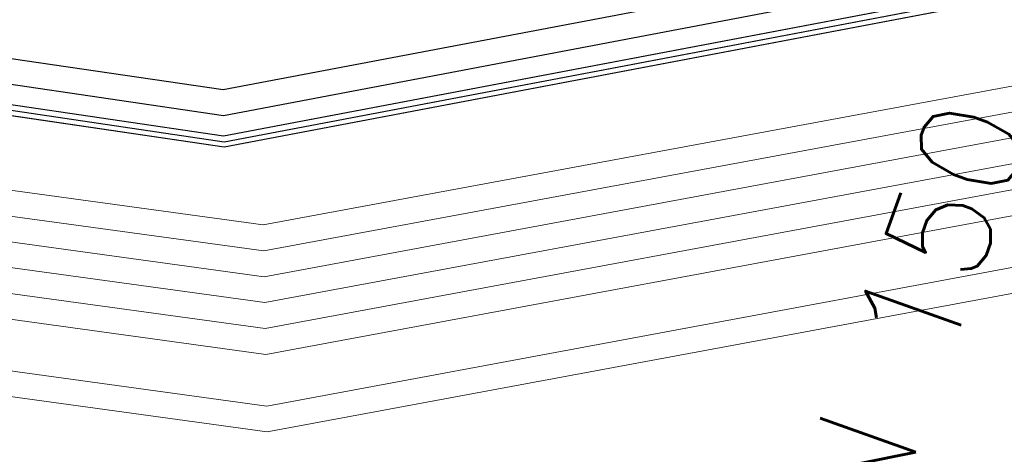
# Model space of a CAD drawing. Header units: metres. Extents: x -502 to 161, y -108 to 174.
# Tile 333 of 656: x -157.442 to -155.504, y -34.557 to -33.701. Entities that reach past the tile are written whole.
import ezdxf

# ---------------------------------------------------------------- set-up
doc = ezdxf.new("R2010")
doc.units = ezdxf.units.M
doc.header["$LTSCALE"] = 0.1
for name, color, linetype in [('BRI31-005.05-5p02-Koordinierung Lageplan 4. BA ZOB West 2022-06-15', 7, 'Continuous'), ('BRI31-005.06-5f07-Koordinierung Lageplan 4. BA ZOB Fernbusbahnh', 7, 'Continuous'), ('BRI32-005.02-5f05-Koordinierung Schemaplan 4 BA ZOB Teilbereich', 7, 'Continuous'), ('BRI32-005.03-5f06-Koordinierung Schemaplan 4 BA ZOB Teilbereich 2 Ost - Bahnhofsallee 2023-01-21', 7, 'Continuous')]:
    doc.layers.add(name, color=color, linetype=linetype)
doc.styles.add('Txt', font='txt_____.ttf')

msp = doc.modelspace()

# ---------------------------------------------------------------- linework, layer by layer
at = {"layer": 'BRI31-005.05-5p02-Koordinierung Lageplan 4. BA ZOB West 2022-06-15', "color": 250, "linetype": 'Continuous', "lineweight": 25, "true_color": 0x333333, "transparency": 33554687, "flags": 128}
for points in [[(-56.5667, -14.3244), (-56.9487, -14.6244), (-57.8377, -15.3484), (-58.3257, -15.4954), (-59.9937, -15.7044), (-61.6697, -15.9144), (-63.7887, -16.4534), (-69.5837, -17.4834), (-75.3287, -18.4234), (-81.5687, -19.5644), (-84.6457, -20.1594), (-93.6297, -21.6994), (-104.3877, -23.8594), (-121.7187, -27.1554), (-122.6217, -27.3224), (-126.1537, -27.9814), (-137.6357, -30.1594), (-150.2927, -32.5534), (-151.8867, -32.8594), (-157.0417, -33.8394), (-163.2567, -32.9244), (-174.3647, -31.3244), (-178.3997, -30.6854)], [(-56.5467, -14.3734), (-56.9177, -14.6634), (-57.8137, -15.3934), (-58.3107, -15.5434), (-58.9957, -15.6304), (-59.9877, -15.7544), (-61.6607, -15.9634), (-63.7777, -16.5024), (-69.5757, -17.5324), (-75.3197, -18.4724), (-81.5597, -19.6134), (-84.6367, -20.2084), (-93.6207, -21.7484), (-104.3777, -23.9084), (-121.7097, -27.2044), (-122.6127, -27.3714), (-126.1447, -28.0304), (-137.6267, -30.2084), (-150.2837, -32.6024), (-151.8777, -32.9084), (-157.0407, -33.8904), (-163.2637, -32.9734), (-174.3717, -31.3734), (-178.4067, -30.7344)], [(-178.4137, -30.7834), (-174.3787, -31.4224), (-163.2707, -33.0224), (-157.0397, -33.9414), (-154.7687, -33.5094)]]:
    msp.add_lwpolyline(points, dxfattribs=at)
at = {"layer": 'BRI31-005.05-5p02-Koordinierung Lageplan 4. BA ZOB West 2022-06-15', "color": 7, "linetype": 'Continuous', "lineweight": 13, "transparency": 33554687, "flags": 128}
for points in [[(-61.4667, -16.5364), (-61.8967, -16.5874), (-64.8047, -17.0724), (-67.0677, -17.3534), (-81.2107, -19.8354), (-82.4137, -20.0454), (-83.9977, -20.3754), (-88.8717, -21.3944), (-93.5607, -22.0544), (-96.7847, -22.7254), (-98.7487, -23.1054), (-104.2927, -24.2564), (-104.8637, -24.3634), (-122.5617, -27.6464), (-126.0927, -28.3114), (-137.5747, -30.4814), (-151.2867, -33.0514), (-152.1117, -33.2054), (-156.9627, -34.1054), (-163.4867, -33.2114), (-174.4007, -31.5814), (-178.4277, -30.8814)], [(-61.4607, -16.5864), (-61.8897, -16.6374), (-64.7977, -17.1214), (-67.0607, -17.4024), (-81.2017, -19.8844), (-82.4047, -20.0944), (-83.9877, -20.4244), (-88.8627, -21.4434), (-93.5517, -22.1034), (-96.7747, -22.7744), (-98.7387, -23.1544), (-104.2827, -24.3054), (-104.8547, -24.4124), (-122.5527, -27.6954), (-126.0837, -28.3604), (-137.5657, -30.5304), (-151.2777, -33.1004), (-152.1027, -33.2544), (-156.9617, -34.1564), (-163.4937, -33.2604), (-174.4077, -31.6304), (-178.4347, -30.9304)], [(-178.4417, -30.9794), (-174.4147, -31.6794), (-163.5007, -33.3094), (-156.9607, -34.2074), (-152.0937, -33.3034), (-151.2687, -33.1494), (-137.5567, -30.5794), (-126.0747, -28.4094), (-122.5437, -27.7444), (-104.8457, -24.4614), (-104.2727, -24.3544), (-98.7287, -23.2034), (-96.7647, -22.8234), (-93.5427, -22.1524), (-88.8537, -21.4924), (-83.9777, -20.4734), (-82.3957, -20.1434), (-81.1927, -19.9334), (-67.0537, -17.4514), (-64.7907, -17.1704), (-61.8827, -16.6874), (-61.4547, -16.6364)], [(-61.4487, -16.6864), (-61.8757, -16.7374), (-64.7837, -17.2194), (-67.0467, -17.5004), (-81.1837, -19.9824), (-82.3867, -20.1924), (-83.9677, -20.5224), (-88.8447, -21.5414), (-93.5337, -22.2014), (-96.7547, -22.8724), (-98.7187, -23.2524), (-104.2627, -24.4034), (-104.8367, -24.5104), (-122.5347, -27.7934), (-126.0657, -28.4584), (-137.5477, -30.6284), (-151.2597, -33.1984), (-152.0847, -33.3524), (-156.9597, -34.2584), (-163.5077, -33.3584), (-174.4217, -31.7284), (-178.4487, -31.0284)], [(-178.4557, -31.0774), (-174.4287, -31.7774), (-163.5147, -33.4074), (-156.9587, -34.3094), (-152.0757, -33.4014), (-151.2507, -33.2474), (-137.5387, -30.6774), (-126.0567, -28.5074), (-122.5257, -27.8424), (-104.8277, -24.5594), (-104.2527, -24.4524), (-98.7087, -23.3014), (-96.7447, -22.9214), (-93.5247, -22.2504), (-88.8357, -21.5904), (-83.9577, -20.5714), (-82.3777, -20.2414), (-81.1747, -20.0314), (-67.0397, -17.5494), (-64.7767, -17.2684), (-61.8687, -16.7874), (-61.4427, -16.7364)], [(-178.4627, -31.1264), (-174.4357, -31.8264), (-163.5217, -33.4564), (-156.9577, -34.3604), (-152.0667, -33.4504), (-151.2417, -33.2964), (-137.5297, -30.7264), (-126.0477, -28.5564), (-122.5167, -27.8914), (-104.8187, -24.6084), (-104.2427, -24.5014), (-98.6987, -23.3504), (-96.7347, -22.9704), (-93.5157, -22.2994), (-88.8267, -21.6394), (-83.9477, -20.6204), (-82.3687, -20.2904), (-81.1657, -20.0804), (-67.0327, -17.5984), (-64.7697, -17.3174), (-61.8617, -16.8374), (-61.4367, -16.7864)], [(-96.7147, -23.0684), (-98.6787, -23.4484), (-104.2227, -24.5994), (-104.8007, -24.7064), (-122.4987, -27.9894), (-126.0287, -28.6544), (-137.5117, -30.8244), (-151.2237, -33.3944), (-152.0487, -33.5484), (-156.9557, -34.4624), (-163.5357, -33.5544), (-174.4497, -31.9244), (-178.4697, -31.1754)], [(-96.7047, -23.1184), (-98.6687, -23.4984), (-104.2127, -24.6474), (-104.7917, -24.7554), (-122.4897, -28.0384), (-126.0197, -28.7034), (-137.5027, -30.8734), (-151.2147, -33.4434), (-152.0397, -33.5974), (-156.9547, -34.5134), (-163.5427, -33.6034), (-174.4567, -31.9734), (-178.4767, -31.2244)]]:
    msp.add_lwpolyline(points, dxfattribs=at)
at = {"layer": 'BRI31-005.05-5p02-Koordinierung Lageplan 4. BA ZOB West 2022-06-15', "color": 114, "linetype": 'Continuous', "lineweight": 25, "true_color": 0x00994c, "transparency": 33554687, "flags": 128}
msp.add_lwpolyline([(-147.5077, -48.5404), (-149.9317, -47.5274), (-150.3717, -47.1584), (-151.4517, -44.7494), (-152.9727, -41.2184), (-153.1397, -40.7934), (-153.4967, -37.8694), (-154.1307, -34.4404), (-154.2627, -33.7494), (-154.4377, -33.5644), (-154.7687, -33.4994), (-154.8317, -33.5104), (-157.0407, -33.9304), (-163.2697, -33.0124), (-174.3777, -31.4124), (-178.4117, -30.7734)], dxfattribs=at)
at = {"layer": 'BRI31-005.05-5p02-Koordinierung Lageplan 4. BA ZOB West 2022-06-15', "color": 1, "linetype": 'Continuous', "lineweight": 25, "true_color": 0xff0000, "transparency": 33554687, "flags": 128}
msp.add_lwpolyline([(-178.4147, -30.7934), (-174.3807, -31.4324), (-163.2727, -33.0324), (-157.0397, -33.9514), (-154.8247, -33.5304), (-154.7707, -33.5194), (-154.4477, -33.5824), (-154.2807, -33.7594), (-154.1507, -34.4444), (-153.5167, -37.8734), (-153.1597, -40.7974), (-152.9907, -41.2264), (-151.4697, -44.7574), (-150.3877, -47.1704), (-149.9417, -47.5454), (-147.5157, -48.5584), (-147.0537, -48.7424), (-146.8017, -48.9034), (-146.4007, -48.9914), (-146.0877, -48.9824), (-145.5437, -48.6024), (-144.8637, -48.2134), (-142.8837, -47.8324)], dxfattribs=at)
at = {"layer": 'BRI31-005.06-5f07-Koordinierung Lageplan 4. BA ZOB Fernbusbahnh', "color": 250, "linetype": 'Continuous', "lineweight": 20, "true_color": 0x333333, "transparency": 33554687, "flags": 128}
for points in [[(-56.5667, -14.3244), (-56.9487, -14.6244), (-57.8377, -15.3484), (-58.3257, -15.4954), (-59.9937, -15.7044), (-61.6697, -15.9144), (-63.7887, -16.4534), (-69.5837, -17.4834), (-75.3287, -18.4234), (-81.5687, -19.5644), (-84.6457, -20.1594), (-93.6297, -21.6994), (-104.3877, -23.8594), (-121.7187, -27.1554), (-122.6217, -27.3224), (-126.1537, -27.9814), (-137.6357, -30.1594), (-150.2927, -32.5534), (-151.8867, -32.8594), (-157.0417, -33.8394), (-163.2567, -32.9244), (-174.3647, -31.3244), (-178.3997, -30.6854)], [(-56.5467, -14.3734), (-56.9177, -14.6634), (-57.8137, -15.3934), (-58.3107, -15.5434), (-58.9957, -15.6304), (-59.9877, -15.7544), (-61.6607, -15.9634), (-63.7777, -16.5024), (-69.5757, -17.5324), (-75.3197, -18.4724), (-81.5597, -19.6134), (-84.6367, -20.2084), (-93.6207, -21.7484), (-104.3777, -23.9084), (-121.7097, -27.2044), (-122.6127, -27.3714), (-126.1447, -28.0304), (-137.6267, -30.2084), (-150.2837, -32.6024), (-151.8777, -32.9084), (-157.0407, -33.8904), (-163.2637, -32.9734), (-174.3717, -31.3734), (-178.4067, -30.7344)], [(-178.4137, -30.7834), (-174.3787, -31.4224), (-163.2707, -33.0224), (-157.0397, -33.9414), (-154.7687, -33.5094)]]:
    msp.add_lwpolyline(points, dxfattribs=at)
at = {"layer": 'BRI31-005.06-5f07-Koordinierung Lageplan 4. BA ZOB Fernbusbahnh', "color": 7, "linetype": 'Continuous', "lineweight": 9, "transparency": 33554687, "flags": 128}
for points in [[(-61.4667, -16.5364), (-61.8967, -16.5874), (-64.8047, -17.0724), (-67.0677, -17.3534), (-81.2107, -19.8354), (-82.4137, -20.0454), (-83.9977, -20.3754), (-88.8717, -21.3944), (-93.5607, -22.0544), (-96.7847, -22.7254), (-98.7487, -23.1054), (-104.2927, -24.2564), (-104.8637, -24.3634), (-122.5617, -27.6464), (-126.0927, -28.3114), (-137.5747, -30.4814), (-151.2867, -33.0514), (-152.1117, -33.2054), (-156.9627, -34.1054), (-163.4867, -33.2114), (-174.4007, -31.5814), (-178.4277, -30.8814)], [(-61.4607, -16.5864), (-61.8897, -16.6374), (-64.7977, -17.1214), (-67.0607, -17.4024), (-81.2017, -19.8844), (-82.4047, -20.0944), (-83.9877, -20.4244), (-88.8627, -21.4434), (-93.5517, -22.1034), (-96.7747, -22.7744), (-98.7387, -23.1544), (-104.2827, -24.3054), (-104.8547, -24.4124), (-122.5527, -27.6954), (-126.0837, -28.3604), (-137.5657, -30.5304), (-151.2777, -33.1004), (-152.1027, -33.2544), (-156.9617, -34.1564), (-163.4937, -33.2604), (-174.4077, -31.6304), (-178.4347, -30.9304)], [(-178.4417, -30.9794), (-174.4147, -31.6794), (-163.5007, -33.3094), (-156.9607, -34.2074), (-152.0937, -33.3034), (-151.2687, -33.1494), (-137.5567, -30.5794), (-126.0747, -28.4094), (-122.5437, -27.7444), (-104.8457, -24.4614), (-104.2727, -24.3544), (-98.7287, -23.2034), (-96.7647, -22.8234), (-93.5427, -22.1524), (-88.8537, -21.4924), (-83.9777, -20.4734), (-82.3957, -20.1434), (-81.1927, -19.9334), (-67.0537, -17.4514), (-64.7907, -17.1704), (-61.8827, -16.6874), (-61.4547, -16.6364)], [(-61.4487, -16.6864), (-61.8757, -16.7374), (-64.7837, -17.2194), (-67.0467, -17.5004), (-81.1837, -19.9824), (-82.3867, -20.1924), (-83.9677, -20.5224), (-88.8447, -21.5414), (-93.5337, -22.2014), (-96.7547, -22.8724), (-98.7187, -23.2524), (-104.2627, -24.4034), (-104.8367, -24.5104), (-122.5347, -27.7934), (-126.0657, -28.4584), (-137.5477, -30.6284), (-151.2597, -33.1984), (-152.0847, -33.3524), (-156.9597, -34.2584), (-163.5077, -33.3584), (-174.4217, -31.7284), (-178.4487, -31.0284)], [(-178.4557, -31.0774), (-174.4287, -31.7774), (-163.5147, -33.4074), (-156.9587, -34.3094), (-152.0757, -33.4014), (-151.2507, -33.2474), (-137.5387, -30.6774), (-126.0567, -28.5074), (-122.5257, -27.8424), (-104.8277, -24.5594), (-104.2527, -24.4524), (-98.7087, -23.3014), (-96.7447, -22.9214), (-93.5247, -22.2504), (-88.8357, -21.5904), (-83.9577, -20.5714), (-82.3777, -20.2414), (-81.1747, -20.0314), (-67.0397, -17.5494), (-64.7767, -17.2684), (-61.8687, -16.7874), (-61.4427, -16.7364)], [(-178.4627, -31.1264), (-174.4357, -31.8264), (-163.5217, -33.4564), (-156.9577, -34.3604), (-152.0667, -33.4504), (-151.2417, -33.2964), (-137.5297, -30.7264), (-126.0477, -28.5564), (-122.5167, -27.8914), (-104.8187, -24.6084), (-104.2427, -24.5014), (-98.6987, -23.3504), (-96.7347, -22.9704), (-93.5157, -22.2994), (-88.8267, -21.6394), (-83.9477, -20.6204), (-82.3687, -20.2904), (-81.1657, -20.0804), (-67.0327, -17.5984), (-64.7697, -17.3174), (-61.8617, -16.8374), (-61.4367, -16.7864)], [(-96.7147, -23.0684), (-98.6787, -23.4484), (-104.2227, -24.5994), (-104.8007, -24.7064), (-122.4987, -27.9894), (-126.0287, -28.6544), (-137.5117, -30.8244), (-151.2237, -33.3944), (-152.0487, -33.5484), (-156.9557, -34.4624), (-163.5357, -33.5544), (-174.4497, -31.9244), (-178.4697, -31.1754)], [(-96.7047, -23.1184), (-98.6687, -23.4984), (-104.2127, -24.6474), (-104.7917, -24.7554), (-122.4897, -28.0384), (-126.0197, -28.7034), (-137.5027, -30.8734), (-151.2147, -33.4434), (-152.0397, -33.5974), (-156.9547, -34.5134), (-163.5427, -33.6034), (-174.4567, -31.9734), (-178.4767, -31.2244)]]:
    msp.add_lwpolyline(points, dxfattribs=at)
at = {"layer": 'BRI31-005.06-5f07-Koordinierung Lageplan 4. BA ZOB Fernbusbahnh', "color": 114, "linetype": 'Continuous', "lineweight": 20, "true_color": 0x00994c, "transparency": 33554687, "flags": 128}
msp.add_lwpolyline([(-147.5077, -48.5404), (-149.9317, -47.5274), (-150.3717, -47.1584), (-151.4517, -44.7494), (-152.9727, -41.2184), (-153.1397, -40.7934), (-153.4967, -37.8694), (-154.1307, -34.4404), (-154.2627, -33.7494), (-154.4377, -33.5644), (-154.7687, -33.4994), (-154.8317, -33.5104), (-157.0407, -33.9304), (-163.2697, -33.0124), (-174.3777, -31.4124), (-178.4117, -30.7734)], dxfattribs=at)
at = {"layer": 'BRI31-005.06-5f07-Koordinierung Lageplan 4. BA ZOB Fernbusbahnh', "color": 1, "linetype": 'Continuous', "lineweight": 20, "true_color": 0xff0000, "transparency": 33554687, "flags": 128}
msp.add_lwpolyline([(-178.4147, -30.7934), (-174.3807, -31.4324), (-163.2727, -33.0324), (-157.0397, -33.9514), (-154.8247, -33.5304), (-154.7707, -33.5194), (-154.4477, -33.5824), (-154.2807, -33.7594), (-154.1507, -34.4444), (-153.5167, -37.8734), (-153.1597, -40.7974), (-152.9907, -41.2264), (-151.4697, -44.7574), (-150.3877, -47.1704), (-149.9417, -47.5454), (-147.5157, -48.5584), (-147.0537, -48.7424), (-146.8017, -48.9034), (-146.4007, -48.9914), (-146.0877, -48.9824), (-145.5437, -48.6024), (-144.8637, -48.2134), (-142.8837, -47.8324)], dxfattribs=at)
at = {"layer": 'BRI32-005.02-5f05-Koordinierung Schemaplan 4 BA ZOB Teilbereich', "color": 250, "linetype": 'Continuous', "lineweight": 25, "true_color": 0x333333, "transparency": 33554687, "flags": 128}
for points in [[(-56.5667, -14.3244), (-56.9487, -14.6244), (-57.8377, -15.3484), (-58.3257, -15.4954), (-59.9937, -15.7044), (-61.6697, -15.9144), (-63.7887, -16.4534), (-69.5837, -17.4834), (-75.3287, -18.4234), (-81.5687, -19.5644), (-84.6457, -20.1594), (-93.6297, -21.6994), (-104.3877, -23.8594), (-121.7187, -27.1554), (-122.6217, -27.3224), (-126.1537, -27.9814), (-137.6357, -30.1594), (-150.2927, -32.5534), (-151.8867, -32.8594), (-157.0417, -33.8394), (-163.2567, -32.9244), (-174.3647, -31.3244), (-178.3997, -30.6854)], [(-56.5467, -14.3734), (-56.9177, -14.6634), (-57.8137, -15.3934), (-58.3107, -15.5434), (-58.9957, -15.6304), (-59.9877, -15.7544), (-61.6607, -15.9634), (-63.7777, -16.5024), (-69.5757, -17.5324), (-75.3197, -18.4724), (-81.5597, -19.6134), (-84.6367, -20.2084), (-93.6207, -21.7484), (-104.3777, -23.9084), (-121.7097, -27.2044), (-122.6127, -27.3714), (-126.1447, -28.0304), (-137.6267, -30.2084), (-150.2837, -32.6024), (-151.8777, -32.9084), (-157.0407, -33.8904), (-163.2637, -32.9734), (-174.3717, -31.3734), (-178.4067, -30.7344)]]:
    msp.add_lwpolyline(points, dxfattribs=at)
at = {"layer": 'BRI32-005.02-5f05-Koordinierung Schemaplan 4 BA ZOB Teilbereich', "color": 7, "linetype": 'Continuous', "lineweight": 13, "transparency": 33554687, "flags": 128}
for points in [[(-96.7147, -23.0684), (-98.6787, -23.4484), (-104.2227, -24.5994), (-104.8007, -24.7064), (-122.4987, -27.9894), (-126.0287, -28.6544), (-137.5117, -30.8244), (-151.2237, -33.3944), (-152.0487, -33.5484), (-156.9557, -34.4624), (-163.5357, -33.5544), (-174.4497, -31.9244), (-178.4697, -31.1754)], [(-96.7047, -23.1184), (-98.6687, -23.4984), (-104.2127, -24.6474), (-104.7917, -24.7554), (-122.4897, -28.0384), (-126.0197, -28.7034), (-137.5027, -30.8734), (-151.2147, -33.4434), (-152.0397, -33.5974), (-156.9547, -34.5134), (-163.5427, -33.6034), (-174.4567, -31.9734), (-178.4767, -31.2244)]]:
    msp.add_lwpolyline(points, dxfattribs=at)
at = {"layer": 'BRI32-005.03-5f06-Koordinierung Schemaplan 4 BA ZOB Teilbereich 2 Ost - Bahnhofsallee 2023-01-21', "color": 250, "linetype": 'Continuous', "lineweight": 20, "true_color": 0x333333, "transparency": 33554687, "flags": 128}
for points in [[(-56.5667, -14.3244), (-56.9487, -14.6244), (-57.8377, -15.3484), (-58.3257, -15.4954), (-59.9937, -15.7044), (-61.6697, -15.9144), (-63.7887, -16.4534), (-69.5837, -17.4834), (-75.3287, -18.4234), (-81.5687, -19.5644), (-84.6457, -20.1594), (-93.6297, -21.6994), (-104.3877, -23.8594), (-121.7187, -27.1554), (-122.6217, -27.3224), (-126.1537, -27.9814), (-137.6357, -30.1594), (-150.2927, -32.5534), (-151.8867, -32.8594), (-157.0417, -33.8394), (-163.2567, -32.9244), (-174.3647, -31.3244), (-178.3997, -30.6854)], [(-56.5467, -14.3734), (-56.9177, -14.6634), (-57.8137, -15.3934), (-58.3107, -15.5434), (-58.9957, -15.6304), (-59.9877, -15.7544), (-61.6607, -15.9634), (-63.7777, -16.5024), (-69.5757, -17.5324), (-75.3197, -18.4724), (-81.5597, -19.6134), (-84.6367, -20.2084), (-93.6207, -21.7484), (-104.3777, -23.9084), (-121.7097, -27.2044), (-122.6127, -27.3714), (-126.1447, -28.0304), (-137.6267, -30.2084), (-150.2837, -32.6024), (-151.8777, -32.9084), (-157.0407, -33.8904), (-163.2637, -32.9734), (-174.3717, -31.3734), (-178.4067, -30.7344)]]:
    msp.add_lwpolyline(points, dxfattribs=at)
at = {"layer": 'BRI32-005.03-5f06-Koordinierung Schemaplan 4 BA ZOB Teilbereich 2 Ost - Bahnhofsallee 2023-01-21', "color": 7, "linetype": 'Continuous', "lineweight": 9, "transparency": 33554687, "flags": 128}
for points in [[(-61.4667, -16.5364), (-61.8967, -16.5874), (-64.8047, -17.0724), (-67.0677, -17.3534), (-81.2107, -19.8354), (-82.4137, -20.0454), (-83.9977, -20.3754), (-88.8717, -21.3944), (-93.5607, -22.0544), (-96.7847, -22.7254), (-98.7487, -23.1054), (-104.2927, -24.2564), (-104.8637, -24.3634), (-122.5617, -27.6464), (-126.0927, -28.3114), (-137.5747, -30.4814), (-151.2867, -33.0514), (-152.1117, -33.2054), (-156.9627, -34.1054), (-163.4867, -33.2114), (-174.4007, -31.5814), (-178.4277, -30.8814)], [(-61.4607, -16.5864), (-61.8897, -16.6374), (-64.7977, -17.1214), (-67.0607, -17.4024), (-81.2017, -19.8844), (-82.4047, -20.0944), (-83.9877, -20.4244), (-88.8627, -21.4434), (-93.5517, -22.1034), (-96.7747, -22.7744), (-98.7387, -23.1544), (-104.2827, -24.3054), (-104.8547, -24.4124), (-122.5527, -27.6954), (-126.0837, -28.3604), (-137.5657, -30.5304), (-151.2777, -33.1004), (-152.1027, -33.2544), (-156.9617, -34.1564), (-163.4937, -33.2604), (-174.4077, -31.6304), (-178.4347, -30.9304)], [(-178.4417, -30.9794), (-174.4147, -31.6794), (-163.5007, -33.3094), (-156.9607, -34.2074), (-152.0937, -33.3034), (-151.2687, -33.1494), (-137.5567, -30.5794), (-126.0747, -28.4094), (-122.5437, -27.7444), (-104.8457, -24.4614), (-104.2727, -24.3544), (-98.7287, -23.2034), (-96.7647, -22.8234), (-93.5427, -22.1524), (-88.8537, -21.4924), (-83.9777, -20.4734), (-82.3957, -20.1434), (-81.1927, -19.9334), (-67.0537, -17.4514), (-64.7907, -17.1704), (-61.8827, -16.6874), (-61.4547, -16.6364)], [(-61.4487, -16.6864), (-61.8757, -16.7374), (-64.7837, -17.2194), (-67.0467, -17.5004), (-81.1837, -19.9824), (-82.3867, -20.1924), (-83.9677, -20.5224), (-88.8447, -21.5414), (-93.5337, -22.2014), (-96.7547, -22.8724), (-98.7187, -23.2524), (-104.2627, -24.4034), (-104.8367, -24.5104), (-122.5347, -27.7934), (-126.0657, -28.4584), (-137.5477, -30.6284), (-151.2597, -33.1984), (-152.0847, -33.3524), (-156.9597, -34.2584), (-163.5077, -33.3584), (-174.4217, -31.7284), (-178.4487, -31.0284)], [(-178.4557, -31.0774), (-174.4287, -31.7774), (-163.5147, -33.4074), (-156.9587, -34.3094), (-152.0757, -33.4014), (-151.2507, -33.2474), (-137.5387, -30.6774), (-126.0567, -28.5074), (-122.5257, -27.8424), (-104.8277, -24.5594), (-104.2527, -24.4524), (-98.7087, -23.3014), (-96.7447, -22.9214), (-93.5247, -22.2504), (-88.8357, -21.5904), (-83.9577, -20.5714), (-82.3777, -20.2414), (-81.1747, -20.0314), (-67.0397, -17.5494), (-64.7767, -17.2684), (-61.8687, -16.7874), (-61.4427, -16.7364)], [(-178.4627, -31.1264), (-174.4357, -31.8264), (-163.5217, -33.4564), (-156.9577, -34.3604), (-152.0667, -33.4504), (-151.2417, -33.2964), (-137.5297, -30.7264), (-126.0477, -28.5564), (-122.5167, -27.8914), (-104.8187, -24.6084), (-104.2427, -24.5014), (-98.6987, -23.3504), (-96.7347, -22.9704), (-93.5157, -22.2994), (-88.8267, -21.6394), (-83.9477, -20.6204), (-82.3687, -20.2904), (-81.1657, -20.0804), (-67.0327, -17.5984), (-64.7697, -17.3174), (-61.8617, -16.8374), (-61.4367, -16.7864)], [(-96.7147, -23.0684), (-98.6787, -23.4484), (-104.2227, -24.5994), (-104.8007, -24.7064), (-122.4987, -27.9894), (-126.0287, -28.6544), (-137.5117, -30.8244), (-151.2237, -33.3944), (-152.0487, -33.5484), (-156.9557, -34.4624), (-163.5357, -33.5544), (-174.4497, -31.9244), (-178.4697, -31.1754)], [(-96.7047, -23.1184), (-98.6687, -23.4984), (-104.2127, -24.6474), (-104.7917, -24.7554), (-122.4897, -28.0384), (-126.0197, -28.7034), (-137.5027, -30.8734), (-151.2147, -33.4434), (-152.0397, -33.5974), (-156.9547, -34.5134), (-163.5427, -33.6034), (-174.4567, -31.9734), (-178.4767, -31.2244)]]:
    msp.add_lwpolyline(points, dxfattribs=at)

# ---------------------------------------------------------------- texts
at = {"layer": 'BRI31-005.05-5p02-Koordinierung Lageplan 4. BA ZOB West 2022-06-15', "color": 1, "true_color": 0xff0000, "transparency": 33554687, "insert": (-156.243, -35.5435), "char_height": 0.2, "attachment_point": 1, "rotation": 70.3737, "line_spacing_factor": 0.25, "style": 'Txt'}
msp.add_mtext('--> DN 150', dxfattribs=at)

doc.saveas('drawing.dxf')
